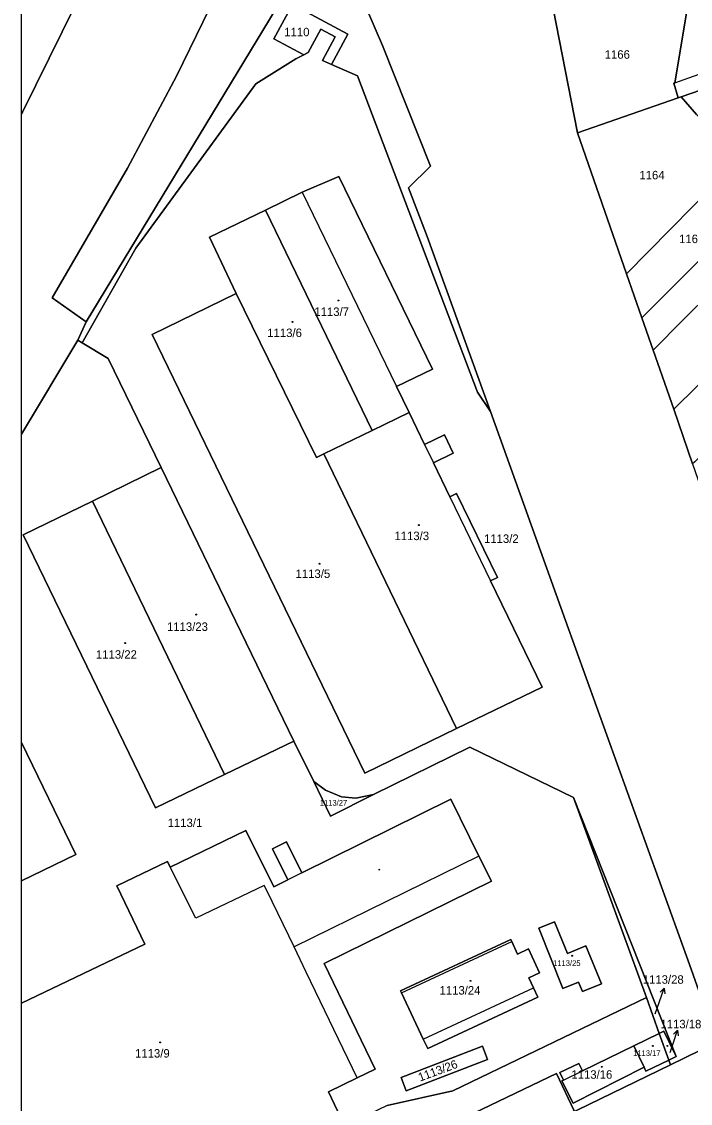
# Model space of a CAD drawing. Extents: x -596233 to -595156, y -1161235 to -1159375.
# Drawn here: x -596228.2 to -596094, y -1160689.1 to -1160472 of the extents above; entities that cross this region are included whole.
import ezdxf

# ---------------------------------------------------------------- set-up
doc = ezdxf.new("R2010")
doc.units = 0
for name, color, linetype in [('KN_CAR_KR', 7, 'Continuous'), ('KN_KULTURY', 7, 'Continuous'), ('KN_PARC_CIS_POM', 7, 'Continuous'), ('KN_PARC_CIS_POZ', 7, 'Continuous'), ('KN_PARC_CIS_STAV', 7, 'Continuous'), ('KN_PARC_PLOCHA', 7, 'Continuous'), ('PARC_C_SIPKA', 7, 'Continuous'), ('parcely_l', 7, 'Continuous')]:
    doc.layers.add(name, color=color, linetype=linetype)

msp = doc.modelspace()

# ---------------------------------------------------------------- linework, layer by layer
at = {"layer": 'KN_CAR_KR'}
for points in [[(-596097.17, -1160484.32), (-596089.44, -1160481.6)], [(-596171.9, -1160506.27), (-596153.01, -1160545.26)], [(-596147.36, -1160556.91), (-596145.59, -1160560.55)], [(-596142.29, -1160567.4), (-596134.13, -1160584.24)], [(-596136.45, -1160639.48), (-596173.56, -1160657.69)], [(-596193.27, -1160651.89), (-596198.42, -1160641.67)], [(-596171.99, -1160642.86), (-596174.79, -1160644.24)], [(-596179.52, -1160645.34), (-596193.27, -1160651.89)], [(-596179.03, -1160646.35), (-596179.52, -1160645.34)], [(-596173.56, -1160657.69), (-596179.03, -1160646.35)], [(-596151.98, -1160666.9), (-596129.86, -1160656.58)], [(-596171.1, -1160662.77), (-596173.56, -1160657.69)], [(-596160.86, -1160683.96), (-596171.1, -1160662.77)], [(-596147.65, -1160676.19), (-596125.53, -1160665.87)], [(-596119.49, -1160684.4), (-596115.64, -1160682.53)]]:
    msp.add_lwpolyline(points, dxfattribs=at)
at = {"layer": 'KN_KULTURY'}
for centre, radius in [((-596164.66, -1160528), 0.09), ((-596164.66, -1160528), 0.0398), ((-596173.86, -1160532.29), 0.09), ((-596173.86, -1160532.29), 0.0398), ((-596148.49, -1160573.05), 0.09), ((-596148.49, -1160573.05), 0.0398), ((-596168.43, -1160580.81), 0.09), ((-596168.43, -1160580.81), 0.0398), ((-596193.17, -1160591.02), 0.09), ((-596193.17, -1160591.02), 0.0398), ((-596207.42, -1160596.72), 0.09), ((-596207.42, -1160596.72), 0.0398), ((-596156.44, -1160642.19), 0.09), ((-596156.44, -1160642.19), 0.0398), ((-596117.72, -1160659.46), 0.09), ((-596117.72, -1160659.46), 0.0398), ((-596138.13, -1160664.5), 0.09), ((-596138.13, -1160664.5), 0.0398), ((-596200.41, -1160676.84), 0.09), ((-596200.41, -1160676.84), 0.0398), ((-596101.55, -1160677.55), 0.09), ((-596101.55, -1160677.55), 0.0398), ((-596098.64, -1160677.55), 0.09), ((-596098.64, -1160677.55), 0.0398), ((-596111.8, -1160681.75), 0.09), ((-596111.8, -1160681.75), 0.0398)]:
    msp.add_circle(centre, radius, dxfattribs=at)
at = {"layer": 'KN_PARC_PLOCHA'}
for points in [[(-596156.01, -1160397.29), (-596159.18, -1160405.97), (-596165.16, -1160419.16), (-596165.27, -1160419.47), (-596174.58, -1160444.84), (-596179.28, -1160443.04), (-596182.88, -1160452.32), (-596182.4, -1160452.75), (-596197.11, -1160482.96), (-596207, -1160501.44), (-596222.09, -1160527.47), (-596215.28, -1160532.28), (-596216.94, -1160535.95), (-596228.2196, -1160554.8358), (-596228.2196, -1160490.56), (-596228.02, -1160490.24), (-596198.75, -1160430.85), (-596173.1, -1160366.96), (-596166.35, -1160345.76), (-596143.41, -1160354.18)], [(-596228.2196, -1160490.56), (-596228.2196, -1160462.8312), (-596223.71, -1160453.93), (-596219.74, -1160445.99), (-596215.86, -1160437.87), (-596210.71, -1160426.98), (-596205.78, -1160416.09), (-596201.83, -1160406.84), (-596197.99, -1160397.66), (-596194.67, -1160389.73), (-596192.73, -1160384.63), (-596187.26, -1160371.06), (-596178.6, -1160368.55), (-596175.59, -1160367.68), (-596173.1, -1160366.96), (-596198.75, -1160430.85), (-596228.02, -1160490.24)], [(-596161.9, -1160462.63), (-596155.81, -1160476.83), (-596146.19, -1160501.06), (-596150.58, -1160505.41), (-596146.81, -1160515.14), (-596134.16, -1160550.27), (-596136.75, -1160546.39), (-596160.82, -1160482.95), (-596166.04, -1160480.63), (-596162.78, -1160474.53), (-596173.83, -1160468.63), (-596177.6, -1160475.51), (-596171.62, -1160478.7), (-596173.19, -1160479.53), (-596181.22, -1160484.51), (-596205.27, -1160517.49), (-596216.1, -1160536.46), (-596216.94, -1160535.95), (-596215.28, -1160532.28), (-596176.02, -1160467.44), (-596171.38, -1160459.94)], [(-596094.47, -1160468.33), (-596097.17, -1160484.32), (-596097.33, -1160484.38), (-596096.44, -1160487.32), (-596116.65, -1160494.33), (-596122.76, -1160463.19), (-596098.58, -1160467.6)], [(-596094.2, -1160468.38), (-596085.88, -1160469.87), (-596076.55, -1160471.65), (-596078.2, -1160481.08), (-596095.9, -1160487.12), (-596096.44, -1160487.32), (-596097.33, -1160484.38), (-596097.17, -1160484.32), (-596094.47, -1160468.33)], [(-596166.04, -1160480.63), (-596167.86, -1160479.82), (-596165.29, -1160475.12), (-596168.18, -1160473.54), (-596170.75, -1160478.24), (-596171.62, -1160478.7), (-596177.6, -1160475.51), (-596173.83, -1160468.63), (-596162.78, -1160474.53)], [(-596072.03, -1160487.54), (-596079.54, -1160494.99), (-596080.02, -1160495.48), (-596084.05, -1160499.55), (-596084.67, -1160500.18), (-596086.84, -1160498.12), (-596086.2, -1160497.5), (-596092.76, -1160490.65), (-596095.9, -1160487.12), (-596078.2, -1160481.08), (-596076.78, -1160482.51)], [(-596084.67, -1160500.18), (-596106.81, -1160522.65), (-596116.65, -1160494.33), (-596096.44, -1160487.32), (-596095.9, -1160487.12), (-596092.76, -1160490.65), (-596086.2, -1160497.5), (-596086.84, -1160498.12)], [(-596077.62, -1160505.47), (-596080.11, -1160507.88), (-596103.73, -1160531.5), (-596106.81, -1160522.65), (-596084.67, -1160500.18), (-596084.05, -1160499.55), (-596082.21, -1160501.53)], [(-596179.29, -1160509.86), (-596190.5, -1160515.3), (-596185.19, -1160526.62), (-596202, -1160534.85), (-596159.34, -1160622.8), (-596140.93, -1160613.89), (-596123.78, -1160605.6), (-596134.13, -1160584.24), (-596132.75, -1160583.57), (-596140.93, -1160566.74), (-596142.29, -1160567.4), (-596145.59, -1160560.55), (-596141.59, -1160558.65), (-596143.34, -1160554.96), (-596147.36, -1160556.91), (-596150.48, -1160550.48), (-596153.01, -1160545.26), (-596145.76, -1160541.75), (-596164.56, -1160503.09), (-596171.9, -1160506.27)], [(-596150.48, -1160550.48), (-596157.86, -1160554.05), (-596179.29, -1160509.86), (-596171.9, -1160506.27), (-596164.56, -1160503.09), (-596145.76, -1160541.75), (-596153.01, -1160545.26)], [(-596075.57, -1160512.19), (-596078.35, -1160514.95), (-596095.47, -1160531.85), (-596101.48, -1160537.98), (-596103.73, -1160531.5), (-596080.11, -1160507.88), (-596077.8, -1160510.01)], [(-596157.86, -1160554.05), (-596167.6, -1160558.77), (-596169.07, -1160559.48), (-596185.19, -1160526.62), (-596190.5, -1160515.3), (-596179.29, -1160509.86)], [(-596068.75, -1160521.6), (-596069.24, -1160522.08), (-596097.37, -1160549.81), (-596101.48, -1160537.98), (-596095.47, -1160531.85), (-596078.35, -1160514.95), (-596074.73, -1160518.6), (-596070.8, -1160519.51)], [(-596061.72, -1160529.19), (-596071.11, -1160538.31), (-596075.54, -1160542.74), (-596093.15, -1160560.34), (-596093.57, -1160560.76), (-596097.37, -1160549.81), (-596069.24, -1160522.08), (-596068.75, -1160521.6), (-596065.4, -1160518.3), (-596061.98, -1160521.63), (-596065.58, -1160525.25)], [(-596167.6, -1160558.77), (-596140.93, -1160613.89), (-596159.34, -1160622.8), (-596202, -1160534.85), (-596185.19, -1160526.62), (-596169.07, -1160559.48)], [(-596140.93, -1160613.89), (-596167.6, -1160558.77), (-596157.86, -1160554.05), (-596150.48, -1160550.48), (-596147.36, -1160556.91), (-596143.34, -1160554.96), (-596141.59, -1160558.65), (-596145.59, -1160560.55), (-596142.29, -1160567.4), (-596140.93, -1160566.74), (-596132.75, -1160583.57), (-596134.13, -1160584.24), (-596123.78, -1160605.6)], [(-596173.6, -1160616.38), (-596187.48, -1160623.09), (-596214.01, -1160568.23), (-596200.24, -1160561.5)], [(-596187.48, -1160623.09), (-596201.37, -1160629.81), (-596227.91, -1160575.02), (-596214.01, -1160568.23)], [(-596228.2196, -1160644.4029), (-596228.2196, -1160616.6597), (-596217.33, -1160639.13)], [(-596157.62, -1160627.11), (-596166.23, -1160631.44), (-596169.57, -1160624.52), (-596167.27, -1160626.21), (-596164.01, -1160627.58), (-596161.14, -1160627.85)], [(-596096.87, -1160679.66), (-596099.32, -1160674.61), (-596100.29, -1160675.08), (-596102.81, -1160667.87), (-596117.45, -1160627.68)], [(-596121.31, -1160652.66), (-596118.69, -1160659.04), (-596114.97, -1160657.5), (-596111.85, -1160665.11), (-596115.68, -1160666.62), (-596116.44, -1160664.75), (-596119.59, -1160666.02), (-596124.4, -1160653.93)], [(-596121.31, -1160652.66), (-596124.4, -1160653.93), (-596119.59, -1160666.02), (-596116.44, -1160664.75), (-596115.68, -1160666.62), (-596111.85, -1160665.11), (-596114.97, -1160657.5), (-596118.69, -1160659.04)], [(-596129.86, -1160656.58), (-596128.68, -1160659.12), (-596126.51, -1160658.1), (-596124.29, -1160662.86), (-596126.46, -1160663.87), (-596125.53, -1160665.87), (-596124.64, -1160667.77), (-596146.68, -1160678.08), (-596147.65, -1160676.19), (-596151.98, -1160666.9), (-596152.17, -1160666.49), (-596130.05, -1160656.17)], [(-596129.86, -1160656.58), (-596130.05, -1160656.17), (-596152.17, -1160666.49), (-596151.98, -1160666.9), (-596147.65, -1160676.19), (-596146.68, -1160678.08), (-596124.64, -1160667.77), (-596125.53, -1160665.87), (-596126.46, -1160663.87), (-596124.29, -1160662.86), (-596126.51, -1160658.1), (-596128.68, -1160659.12)], [(-596077.52, -1160688.01), (-596082.55, -1160690.24), (-596086.66, -1160692.24), (-596087.37, -1160692.59), (-596087.28, -1160692.71), (-596108, -1160702.81), (-596124.3, -1160710.76), (-596136.48, -1160716.79), (-596143.84, -1160720.3), (-596147.4, -1160722.02), (-596148.31, -1160722.45), (-596184.9, -1160740.16), (-596227.22, -1160760.93), (-596228.2196, -1160761.4172), (-596228.2196, -1160744.6697), (-596222.56, -1160741.92), (-596222, -1160741.65), (-596219.14, -1160740.26), (-596147.46, -1160705.38), (-596135.5, -1160699.56), (-596098.03, -1160681.33), (-596092.09, -1160678.44), (-596088.92, -1160676.15), (-596084.48, -1160672.93)], [(-596096.87, -1160679.66), (-596098.37, -1160680.39), (-596100.29, -1160675.08), (-596099.32, -1160674.61)], [(-596098.37, -1160680.39), (-596102.93, -1160682.6), (-596103.27, -1160681.8), (-596105.37, -1160677.55), (-596100.29, -1160675.08)], [(-596134.72, -1160680.26), (-596135.75, -1160677.6), (-596152.08, -1160683.92), (-596151.05, -1160686.58)], [(-596134.72, -1160680.26), (-596151.05, -1160686.58), (-596152.08, -1160683.92), (-596135.75, -1160677.6)], [(-596103.27, -1160681.8), (-596117.55, -1160689.04), (-596119.82, -1160684.56), (-596119.49, -1160684.4), (-596120.21, -1160682.92), (-596116.38, -1160681.07), (-596115.64, -1160682.53), (-596105.37, -1160677.55)], [(-596135.6, -1160699.35), (-596138.99, -1160692.25), (-596139.15, -1160691.88), (-596120.9, -1160683.1), (-596117.31, -1160690.57)]]:
    msp.add_lwpolyline(points, close=True, dxfattribs=at)
for points in [[(-596176.02, -1160467.44), (-596215.28, -1160532.28), (-596222.09, -1160527.47), (-596207, -1160501.44), (-596197.11, -1160482.96), (-596182.4, -1160452.75)], [(-596068.84, -1160708.45), (-596077.52, -1160688.01), (-596084.48, -1160672.93), (-596088.92, -1160676.15), (-596094.17, -1160661.24), (-596119.06, -1160592.18), (-596134.16, -1160550.27), (-596146.81, -1160515.14), (-596150.58, -1160505.41), (-596146.19, -1160501.06), (-596155.81, -1160476.83), (-596161.9, -1160462.63)], [(-596122.76, -1160463.19), (-596116.65, -1160494.33), (-596106.81, -1160522.65), (-596103.73, -1160531.5), (-596101.48, -1160537.98), (-596097.37, -1160549.81), (-596093.57, -1160560.76), (-596090.35, -1160570.03), (-596087.14, -1160579.26), (-596086.4, -1160581.38), (-596083.3, -1160589.91), (-596079.4, -1160600.66), (-596073.02, -1160618.24), (-596059.42, -1160655.68), (-596060.53, -1160656.72), (-596056.91, -1160669.07), (-596058.31, -1160670.5), (-596055.53, -1160677.3), (-596054.27, -1160677.88), (-596054.16, -1160678.25), (-596024.66, -1160758.02)], [(-596092.09, -1160678.44), (-596098.03, -1160681.33), (-596098.37, -1160680.39), (-596096.87, -1160679.66), (-596117.45, -1160627.68), (-596138.26, -1160617.6), (-596157.62, -1160627.11), (-596161.14, -1160627.85), (-596164.01, -1160627.58), (-596167.27, -1160626.21), (-596169.57, -1160624.52), (-596173.6, -1160616.38), (-596200.24, -1160561.5), (-596210.88, -1160539.62), (-596216.1, -1160536.46), (-596205.27, -1160517.49), (-596181.22, -1160484.51), (-596173.19, -1160479.53), (-596171.62, -1160478.7), (-596170.75, -1160478.24), (-596168.18, -1160473.54), (-596165.29, -1160475.12), (-596167.86, -1160479.82), (-596166.04, -1160480.63), (-596160.82, -1160482.95), (-596136.75, -1160546.39), (-596134.16, -1160550.27), (-596119.06, -1160592.18), (-596094.17, -1160661.24), (-596088.92, -1160676.15)], [(-596164.84, -1160690.55), (-596166.66, -1160686.77), (-596160.86, -1160683.96), (-596157.26, -1160682.22), (-596167.54, -1160661.02), (-596133.95, -1160644.53), (-596136.45, -1160639.48), (-596142.09, -1160628.07), (-596171.99, -1160642.86), (-596175.07, -1160636.64), (-596177.87, -1160638.02), (-596174.79, -1160644.24), (-596177.61, -1160645.64), (-596183.2, -1160634.33), (-596198.42, -1160641.67), (-596198.95, -1160640.54), (-596209.11, -1160645.44), (-596203.5, -1160657.13), (-596228.2196, -1160668.9815), (-596228.2196, -1160644.4029), (-596217.33, -1160639.13), (-596228.2196, -1160616.6597), (-596228.2196, -1160554.8358), (-596216.94, -1160535.95), (-596216.1, -1160536.46), (-596210.88, -1160539.62), (-596200.24, -1160561.5), (-596214.01, -1160568.23), (-596227.91, -1160575.02), (-596201.37, -1160629.81), (-596187.48, -1160623.09), (-596173.6, -1160616.38), (-596169.57, -1160624.52), (-596166.23, -1160631.44), (-596157.62, -1160627.11), (-596138.26, -1160617.6), (-596117.45, -1160627.68), (-596102.81, -1160667.87), (-596141.7, -1160686.58), (-596154.89, -1160689.54)], [(-596228.2196, -1160704.8813), (-596228.2196, -1160668.9815), (-596203.5, -1160657.13), (-596209.11, -1160645.44), (-596198.95, -1160640.54), (-596198.42, -1160641.67), (-596183.2, -1160634.33), (-596177.61, -1160645.64), (-596174.79, -1160644.24), (-596177.87, -1160638.02), (-596175.07, -1160636.64), (-596171.99, -1160642.86), (-596142.09, -1160628.07), (-596136.45, -1160639.48), (-596133.95, -1160644.53), (-596167.54, -1160661.02), (-596157.26, -1160682.22), (-596160.86, -1160683.96), (-596166.66, -1160686.77), (-596164.84, -1160690.55)], [(-596154.89, -1160689.54), (-596141.7, -1160686.58), (-596102.81, -1160667.87), (-596100.29, -1160675.08), (-596105.37, -1160677.55), (-596115.64, -1160682.53), (-596116.38, -1160681.07), (-596120.21, -1160682.92), (-596119.49, -1160684.4), (-596119.82, -1160684.56), (-596117.55, -1160689.04), (-596103.27, -1160681.8), (-596102.93, -1160682.6), (-596098.37, -1160680.39), (-596098.03, -1160681.33), (-596135.5, -1160699.56)], [(-596117.31, -1160690.57), (-596120.9, -1160683.1), (-596139.15, -1160691.88)]]:
    msp.add_lwpolyline(points, dxfattribs=at)
at = {"layer": 'PARC_C_SIPKA'}
for points in [[(-596101.1, -1160671.14), (-596100.29, -1160668.81), (-596099.3019, -1160665.9774)], [(-596100.1034, -1160666.7569), (-596099.3019, -1160665.9774), (-596099.1592, -1160667.0863)], [(-596098.09, -1160678.85), (-596097.55, -1160677.25), (-596096.5956, -1160674.4059)], [(-596097.3877, -1160675.1948), (-596096.5956, -1160674.4059), (-596096.4397, -1160675.513)]]:
    msp.add_lwpolyline(points, dxfattribs=at)
at = {"layer": 'parcely_l'}
for points in [[(-596228.2196, -1160490.56), (-596228.02, -1160490.24), (-596198.75, -1160430.85), (-596173.1, -1160366.96)], [(-596182.88, -1160452.32), (-596182.4, -1160452.75), (-596197.11, -1160482.96), (-596207, -1160501.44), (-596222.09, -1160527.47), (-596215.28, -1160532.28)], [(-596161.9, -1160462.63), (-596171.38, -1160459.94), (-596176.02, -1160467.44), (-596215.28, -1160532.28)], [(-596228.2196, -1160490.56), (-596228.2196, -1160462.8312)], [(-596134.16, -1160550.27), (-596146.81, -1160515.14), (-596150.58, -1160505.41), (-596146.19, -1160501.06), (-596155.81, -1160476.83), (-596161.9, -1160462.63)], [(-596116.65, -1160494.33), (-596122.76, -1160463.19)], [(-596094.47, -1160468.33), (-596097.17, -1160484.32), (-596097.33, -1160484.38), (-596096.44, -1160487.32)], [(-596171.62, -1160478.7), (-596177.6, -1160475.51), (-596173.83, -1160468.63), (-596162.78, -1160474.53), (-596166.04, -1160480.63)], [(-596171.62, -1160478.7), (-596170.75, -1160478.24), (-596168.18, -1160473.54), (-596165.29, -1160475.12), (-596167.86, -1160479.82), (-596166.04, -1160480.63)], [(-596216.1, -1160536.46), (-596205.27, -1160517.49), (-596181.22, -1160484.51), (-596173.19, -1160479.53), (-596171.62, -1160478.7)], [(-596166.04, -1160480.63), (-596160.82, -1160482.95), (-596136.75, -1160546.39), (-596134.16, -1160550.27)], [(-596078.2, -1160481.08), (-596095.9, -1160487.12)], [(-596096.44, -1160487.32), (-596116.65, -1160494.33)], [(-596095.9, -1160487.12), (-596096.44, -1160487.32)], [(-596084.67, -1160500.18), (-596086.84, -1160498.12), (-596086.2, -1160497.5), (-596092.76, -1160490.65), (-596095.9, -1160487.12)], [(-596228.2196, -1160554.8358), (-596228.2196, -1160490.56)], [(-596116.65, -1160494.33), (-596106.81, -1160522.65)], [(-596106.81, -1160522.65), (-596084.67, -1160500.18)], [(-596150.48, -1160550.48), (-596153.01, -1160545.26), (-596145.76, -1160541.75), (-596164.56, -1160503.09), (-596171.9, -1160506.27), (-596179.29, -1160509.86)], [(-596080.11, -1160507.88), (-596103.73, -1160531.5)], [(-596179.29, -1160509.86), (-596190.5, -1160515.3), (-596185.19, -1160526.62)], [(-596157.86, -1160554.05), (-596179.29, -1160509.86)], [(-596101.48, -1160537.98), (-596095.47, -1160531.85), (-596078.35, -1160514.95)], [(-596103.73, -1160531.5), (-596106.81, -1160522.65)], [(-596097.37, -1160549.81), (-596069.24, -1160522.08), (-596068.75, -1160521.6)], [(-596185.19, -1160526.62), (-596202, -1160534.85), (-596159.34, -1160622.8), (-596140.93, -1160613.89)], [(-596167.6, -1160558.77), (-596169.07, -1160559.48), (-596185.19, -1160526.62)], [(-596103.73, -1160531.5), (-596101.48, -1160537.98)], [(-596215.28, -1160532.28), (-596216.94, -1160535.95)], [(-596228.2196, -1160554.8358), (-596216.94, -1160535.95)], [(-596216.94, -1160535.95), (-596216.1, -1160536.46)], [(-596216.1, -1160536.46), (-596210.88, -1160539.62), (-596200.24, -1160561.5)], [(-596097.37, -1160549.81), (-596101.48, -1160537.98)], [(-596157.86, -1160554.05), (-596150.48, -1160550.48)], [(-596150.48, -1160550.48), (-596147.36, -1160556.91), (-596143.34, -1160554.96), (-596141.59, -1160558.65), (-596145.59, -1160560.55), (-596142.29, -1160567.4), (-596140.93, -1160566.74), (-596132.75, -1160583.57), (-596134.13, -1160584.24), (-596123.78, -1160605.6), (-596140.93, -1160613.89)], [(-596134.16, -1160550.27), (-596119.06, -1160592.18), (-596094.17, -1160661.24), (-596088.92, -1160676.15)], [(-596093.57, -1160560.76), (-596097.37, -1160549.81)], [(-596228.2196, -1160616.6597), (-596228.2196, -1160554.8358)], [(-596167.6, -1160558.77), (-596157.86, -1160554.05)], [(-596140.93, -1160613.89), (-596167.6, -1160558.77)], [(-596200.24, -1160561.5), (-596214.01, -1160568.23)], [(-596173.6, -1160616.38), (-596200.24, -1160561.5)], [(-596214.01, -1160568.23), (-596227.91, -1160575.02), (-596201.37, -1160629.81), (-596187.48, -1160623.09)], [(-596187.48, -1160623.09), (-596214.01, -1160568.23)], [(-596228.2196, -1160644.4029), (-596217.33, -1160639.13), (-596228.2196, -1160616.6597)], [(-596228.2196, -1160644.4029), (-596228.2196, -1160616.6597)], [(-596187.48, -1160623.09), (-596173.6, -1160616.38)], [(-596173.6, -1160616.38), (-596169.57, -1160624.52)], [(-596157.62, -1160627.11), (-596138.26, -1160617.6), (-596117.45, -1160627.68)], [(-596169.57, -1160624.52), (-596166.23, -1160631.44), (-596157.62, -1160627.11)], [(-596169.57, -1160624.52), (-596167.27, -1160626.21), (-596164.01, -1160627.58), (-596161.14, -1160627.85), (-596157.62, -1160627.11)], [(-596164.84, -1160690.55), (-596166.66, -1160686.77), (-596160.86, -1160683.96), (-596157.26, -1160682.22), (-596167.54, -1160661.02), (-596133.95, -1160644.53), (-596136.45, -1160639.48), (-596142.09, -1160628.07), (-596171.99, -1160642.86), (-596175.07, -1160636.64), (-596177.87, -1160638.02), (-596174.79, -1160644.24), (-596177.61, -1160645.64), (-596183.2, -1160634.33), (-596198.42, -1160641.67), (-596198.95, -1160640.54), (-596209.11, -1160645.44), (-596203.5, -1160657.13), (-596228.2196, -1160668.9815)], [(-596117.45, -1160627.68), (-596102.81, -1160667.87)], [(-596117.45, -1160627.68), (-596096.87, -1160679.66)], [(-596228.2196, -1160668.9815), (-596228.2196, -1160644.4029)], [(-596121.31, -1160652.66), (-596124.4, -1160653.93), (-596119.59, -1160666.02), (-596116.44, -1160664.75), (-596115.68, -1160666.62), (-596111.85, -1160665.11), (-596114.97, -1160657.5), (-596118.69, -1160659.04), (-596121.31, -1160652.66)], [(-596129.86, -1160656.58), (-596130.05, -1160656.17), (-596152.17, -1160666.49), (-596151.98, -1160666.9), (-596147.65, -1160676.19), (-596146.68, -1160678.08), (-596124.64, -1160667.77), (-596125.53, -1160665.87), (-596126.46, -1160663.87), (-596124.29, -1160662.86), (-596126.51, -1160658.1), (-596128.68, -1160659.12), (-596129.86, -1160656.58)], [(-596102.81, -1160667.87), (-596141.7, -1160686.58), (-596154.89, -1160689.54), (-596228.11, -1160724.79)], [(-596100.29, -1160675.08), (-596102.81, -1160667.87)], [(-596228.2196, -1160704.8813), (-596228.2196, -1160668.9815)], [(-596096.87, -1160679.66), (-596099.32, -1160674.61), (-596100.29, -1160675.08)], [(-596105.37, -1160677.55), (-596100.29, -1160675.08)], [(-596100.29, -1160675.08), (-596098.37, -1160680.39)], [(-596088.92, -1160676.15), (-596092.09, -1160678.44), (-596098.03, -1160681.33)], [(-596134.72, -1160680.26), (-596151.05, -1160686.58), (-596152.08, -1160683.92), (-596135.75, -1160677.6), (-596134.72, -1160680.26)], [(-596103.27, -1160681.8), (-596117.55, -1160689.04), (-596119.82, -1160684.56), (-596119.49, -1160684.4), (-596120.21, -1160682.92), (-596116.38, -1160681.07), (-596115.64, -1160682.53), (-596105.37, -1160677.55)], [(-596103.27, -1160681.8), (-596105.37, -1160677.55)], [(-596098.37, -1160680.39), (-596102.93, -1160682.6), (-596103.27, -1160681.8)], [(-596098.37, -1160680.39), (-596096.87, -1160679.66)], [(-596098.03, -1160681.33), (-596098.37, -1160680.39)], [(-596135.6, -1160699.35), (-596117.31, -1160690.57), (-596120.9, -1160683.1), (-596139.15, -1160691.88), (-596138.99, -1160692.25)], [(-596135.5, -1160699.56), (-596098.03, -1160681.33)]]:
    msp.add_lwpolyline(points, dxfattribs=at)

# ---------------------------------------------------------------- texts
at = {"layer": 'KN_PARC_CIS_POM'}
for s, p in [('1113/28', (-596101.4333, -1160671.14)), ('1113/18', (-596098.4233, -1160678.85))]:
    msp.add_text(s, height=0.1, dxfattribs=at).set_placement(p)
at = {"layer": 'KN_PARC_CIS_POZ'}
for s, height, p in [('1110', 1.7, (-596175.5166, -1160474.98)), ('1166', 1.7, (-596111.2166, -1160479.49)), ('1164', 1.7, (-596104.2466, -1160503.69)), ('1162', 1.7, (-596096.2866, -1160516.48)), ('1113/2', 1.7, (-596135.4266, -1160576.64)), ('1113/27', 1.14, (-596168.39, -1160629.35)), ('1113/1', 1.7, (-596198.9166, -1160633.64)), ('1113/28', 1.7, (-596103.5716, -1160665.08))]:
    msp.add_text(s, height=height, dxfattribs=at).set_placement(p)
msp.add_text('1113/26', height=1.7, rotation=20.28307, dxfattribs=at).set_placement((-596148.2652, -1160684.7244))
at = {"layer": 'KN_PARC_CIS_STAV'}
for s, height, p in [('1113/7', 1.7, (-596169.4766, -1160531.1)), ('1113/6', 1.7, (-596178.9266, -1160535.33)), ('1113/3', 1.7, (-596153.4066, -1160576.07)), ('1113/5', 1.7, (-596173.2466, -1160583.67)), ('1113/23', 1.7, (-596199.0466, -1160594.29)), ('1113/22', 1.7, (-596213.3066, -1160599.87)), ('1113/25', 1.14, (-596121.57, -1160661.51)), ('1113/24', 1.7, (-596144.3566, -1160667.25)), ('1113/18', 1.7, (-596100.0316, -1160674.02)), ('1113/9', 1.7, (-596205.4566, -1160679.89)), ('1113/17', 1.14, (-596105.51, -1160679.57)), ('1113/16', 1.7, (-596117.8966, -1160684.14))]:
    msp.add_text(s, height=height, dxfattribs=at).set_placement(p)

doc.saveas('drawing.dxf')
